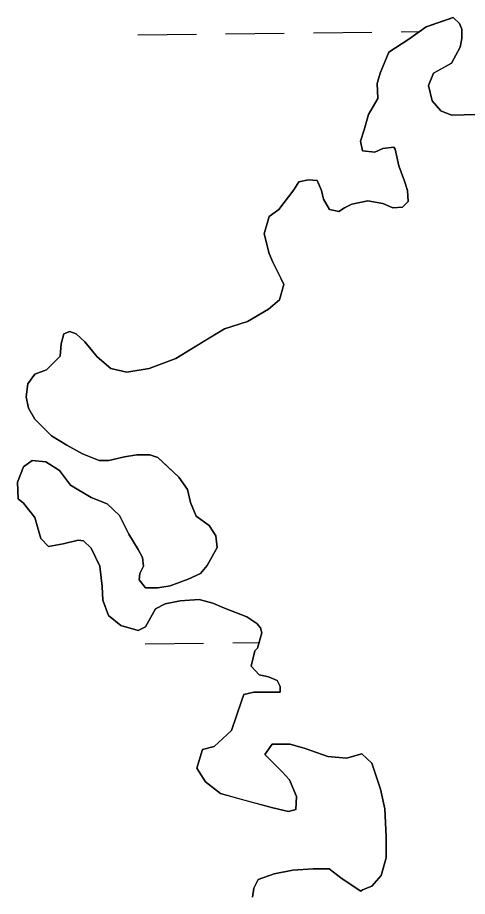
# Model space of a CAD drawing. Extents: x 3694830 to 3732949, y 415201 to 440970.
# Drawn here: x 3722242.8 to 3722488.7, y 424904 to 425384 of the extents above; entities that cross this region are included whole.
import ezdxf

# ---------------------------------------------------------------- set-up
doc = ezdxf.new("R2010")
doc.units = 0
doc.layers.add('V-TOPO-SHOR', color=7, linetype='Continuous')
doc.layers.add('V-WETL-SWMP', color=7, linetype='Continuous')

msp = doc.modelspace()

# ---------------------------------------------------------------- linework, layer by layer
at = {"layer": 'V-TOPO-SHOR'}
for points in [[(3722434.58, 425331.05), (3722439.73, 425339.75), (3722439.33, 425348.05), (3722440.92, 425353.59), (3722445.67, 425365.05), (3722456.74, 425372.16), (3722466.23, 425378.88), (3722475.32, 425382.04), (3722480.86, 425384.01), (3722484.41, 425380.85), (3722485.6, 425377.69), (3722485.6, 425372.55), (3722484.8, 425367.8), (3722480.06, 425359.11), (3722474.52, 425355.95), (3722470.17, 425353.58), (3722467.4, 425346.86), (3722469.38, 425338.55), (3722474.12, 425333.02), (3722480.05, 425330.64), (3722493.88, 425331.04)], [(3722275.97, 425098.65), (3722267.67, 425096.68), (3722259.76, 425095.1), (3722255.41, 425099.45), (3722252.25, 425110.91), (3722245.93, 425118.82), (3722243.16, 425121.2), (3722242.77, 425130.29), (3722245.94, 425138.59), (3722250.68, 425142.15), (3722258.19, 425141.35), (3722265.7, 425136.61), (3722271.63, 425128.7), (3722283.09, 425121.97), (3722291.79, 425118.41), (3722298.51, 425112.08), (3722303.65, 425101.8), (3722308.78, 425093.5), (3722311.15, 425089.15), (3722311.54, 425084.4), (3722309.57, 425080.45), (3722309.17, 425076.89), (3722312.73, 425072.54), (3722319.45, 425072.54), (3722326.17, 425073.73), (3722336.06, 425077.28), (3722342.78, 425080.44), (3722346.34, 425084.79), (3722351.87, 425094.67), (3722351.08, 425100.99), (3722347.53, 425106.53), (3722340.42, 425111.67), (3722337.25, 425119.19), (3722335.68, 425126.3), (3722330.94, 425133.02), (3722324.61, 425138.96), (3722319.47, 425143.7), (3722315.12, 425145.29), (3722308.01, 425145.29), (3722301.29, 425144.11), (3722292.59, 425142.13), (3722287.45, 425142.13), (3722278.36, 425145.69), (3722269.66, 425150.44), (3722261.36, 425155.59), (3722252.27, 425164.68), (3722248.72, 425170.61), (3722247.53, 425176.94), (3722248.33, 425184.05), (3722252.28, 425189.19), (3722258.61, 425191.56), (3722266.12, 425199.07), (3722266.52, 425205.79), (3722268.1, 425211.32), (3722271.26, 425212.51), (3722274.82, 425211.32), (3722279.57, 425206.97), (3722286.28, 425198.67), (3722293.79, 425192.34), (3722302.49, 425190.36), (3722314.75, 425192.33), (3722329.38, 425197.86), (3722346.77, 425208.53), (3722355.87, 425214.06), (3722368.52, 425218.01), (3722379.99, 425224.73), (3722385.92, 425229.87), (3722388.29, 425238.17), (3722386.71, 425241.73), (3722382.37, 425250.42), (3722380.4, 425255.17), (3722377.63, 425265.84), (3722380.4, 425275.33), (3722385.54, 425279.28), (3722393.85, 425289.95), (3722396.62, 425294.3), (3722401.76, 425295.49), (3722406.5, 425295.09), (3722406.9, 425294.3), (3722408.87, 425289.55), (3722410.06, 425284.81), (3722413.21, 425279.27), (3722418.36, 425278.09), (3722421.52, 425280.06), (3722425.47, 425282.04), (3722434.17, 425284.01), (3722442.47, 425282.43), (3722448.01, 425280.05), (3722453.15, 425280.44), (3722456.31, 425283.61), (3722455.92, 425289.54), (3722454.34, 425294.68), (3722451.18, 425302.98), (3722449.21, 425312.08), (3722448.41, 425313.26), (3722442.48, 425312.47), (3722438.13, 425310.5), (3722431.41, 425311.29), (3722430.23, 425316.43), (3722432.21, 425322.76), (3722434.58, 425331.05)], [(3722371.18, 424903.71), (3722371.97, 424908.46), (3722374.34, 424913.2), (3722383.04, 424916.36), (3722393.32, 424918.33), (3722404.39, 424919.12), (3722413.09, 424919.12), (3722420.21, 424913.58), (3722430.48, 424906.85), (3722431.27, 424907.65), (3722436.41, 424909.62), (3722441.55, 424915.55), (3722444.32, 424925.04), (3722444.33, 424936.5), (3722443.54, 424951.92), (3722441.17, 424962.6), (3722436.44, 424976.83), (3722430.9, 424981.97), (3722422.6, 424979.6), (3722412.32, 424980.39), (3722400.07, 424984.75), (3722391.77, 424987.12), (3722381.88, 424987.13), (3722377.93, 424981.59), (3722381.09, 424978.43), (3722387.41, 424972.1), (3722391.36, 424967.75), (3722395.31, 424958.66), (3722394.92, 424951.54), (3722390.96, 424950.36), (3722382.27, 424952.34), (3722366.45, 424956.69), (3722353.8, 424960.25), (3722345.5, 424966.58), (3722340.76, 424974.09), (3722343.93, 424984.37), (3722350.25, 424985.95), (3722359.75, 424994.65), (3722365.29, 425011.25), (3722366.47, 425014.41), (3722372.01, 425015.6), (3722377.54, 425015.59), (3722381.5, 425015.59), (3722386.24, 425015.59), (3722386.24, 425018.75), (3722384.66, 425021.92), (3722379.92, 425023.89), (3722374.78, 425025.08), (3722370.43, 425029.83), (3722372.41, 425038.13), (3722373.99, 425039.71), (3722376.37, 425048.01), (3722375.58, 425050.78), (3722373.6, 425053.15), (3722368.07, 425056.71), (3722355.82, 425061.46), (3722349.49, 425064.23), (3722341.98, 425066.21), (3722331.7, 425065.42), (3722323.4, 425063.84), (3722318.26, 425061.08), (3722312.72, 425051.2), (3722308.77, 425049.22), (3722299.28, 425051.99), (3722292.56, 425057.53), (3722289.4, 425065.83), (3722289.01, 425073.34), (3722287.82, 425084.42), (3722283.08, 425094.3), (3722278.74, 425098.25), (3722275.97, 425098.65)]]:
    msp.add_lwpolyline(points, dxfattribs=at)
at = {"layer": 'V-WETL-SWMP'}
for p, q in [((3722480.86, 425384.01), (3722466.23, 425378.88)), ((3722484.41, 425380.85), (3722480.86, 425384.01)), ((3722466.23, 425378.88), (3722456.74, 425372.16)), ((3722485.6, 425377.69), (3722484.41, 425380.85)), ((3722485.6, 425372.55), (3722485.6, 425377.69)), ((3722308.52, 425374.56), (3722340.52, 425374.95)), ((3722356.52, 425375.14), (3722388.51, 425375.52)), ((3722404.51, 425375.71), (3722436.51, 425376.09)), ((3722452.51, 425376.28), (3722462.73, 425376.4)), ((3722484.8, 425367.8), (3722485.6, 425372.55)), ((3722456.74, 425372.16), (3722445.66, 425365.05)), ((3722480.06, 425359.11), (3722484.8, 425367.8)), ((3722445.66, 425365.05), (3722440.92, 425353.59)), ((3722470.17, 425353.58), (3722480.06, 425359.11)), ((3722440.92, 425353.59), (3722439.33, 425348.05)), ((3722467.4, 425346.86), (3722470.17, 425353.58)), ((3722439.33, 425348.05), (3722439.73, 425339.75)), ((3722469.38, 425338.55), (3722467.4, 425346.86)), ((3722439.73, 425339.75), (3722434.58, 425331.05)), ((3722474.12, 425333.02), (3722469.38, 425338.55)), ((3722434.58, 425331.05), (3722432.21, 425322.75)), ((3722480.05, 425330.64), (3722474.12, 425333.02)), ((3722493.88, 425331.03), (3722480.05, 425330.64)), ((3722432.21, 425322.75), (3722430.23, 425316.43)), ((3722430.23, 425316.43), (3722431.41, 425311.29)), ((3722431.41, 425311.29), (3722438.13, 425310.5)), ((3722438.13, 425310.5), (3722442.48, 425312.47)), ((3722442.48, 425312.47), (3722448.41, 425313.26)), ((3722448.41, 425313.26), (3722449.2, 425312.07)), ((3722449.2, 425312.07), (3722451.18, 425302.98)), ((3722451.18, 425302.98), (3722454.34, 425294.68)), ((3722401.76, 425295.49), (3722396.62, 425294.3)), ((3722406.5, 425295.09), (3722401.76, 425295.49)), ((3722396.62, 425294.3), (3722393.85, 425289.95)), ((3722408.87, 425289.55), (3722406.5, 425295.09)), ((3722454.34, 425294.68), (3722455.92, 425289.54)), ((3722393.85, 425289.95), (3722385.54, 425279.28)), ((3722410.06, 425284.81), (3722408.87, 425289.55)), ((3722455.92, 425289.54), (3722456.31, 425283.61)), ((3722413.22, 425279.27), (3722410.06, 425284.81)), ((3722425.47, 425282.04), (3722421.52, 425280.06)), ((3722434.17, 425284.01), (3722425.47, 425282.04)), ((3722442.47, 425282.42), (3722434.17, 425284.01)), ((3722448.01, 425280.05), (3722442.47, 425282.42)), ((3722456.31, 425283.61), (3722453.15, 425280.44)), ((3722385.54, 425279.28), (3722380.4, 425275.33)), ((3722418.36, 425278.08), (3722413.22, 425279.27)), ((3722421.52, 425280.06), (3722418.36, 425278.08)), ((3722453.15, 425280.44), (3722448.01, 425280.05)), ((3722380.4, 425275.33), (3722377.63, 425265.84)), ((3722377.63, 425265.84), (3722380.39, 425255.17)), ((3722380.39, 425255.17), (3722382.37, 425250.42)), ((3722382.37, 425250.42), (3722386.71, 425241.72)), ((3722388.3, 425238.17), (3722385.92, 425229.86)), ((3722386.71, 425241.72), (3722388.3, 425238.17)), ((3722385.92, 425229.86), (3722379.99, 425224.73)), ((3722379.99, 425224.73), (3722368.52, 425218.01)), ((3722355.87, 425214.06), (3722329.38, 425197.86)), ((3722368.52, 425218.01), (3722355.87, 425214.06)), ((3722268.1, 425211.32), (3722266.52, 425205.79)), ((3722271.26, 425212.51), (3722268.1, 425211.32)), ((3722274.82, 425211.32), (3722271.26, 425212.51)), ((3722279.57, 425206.97), (3722274.82, 425211.32)), ((3722266.52, 425205.79), (3722266.12, 425199.07)), ((3722286.28, 425198.67), (3722279.57, 425206.97)), ((3722266.12, 425199.07), (3722258.61, 425191.56)), ((3722293.79, 425192.34), (3722286.28, 425198.67)), ((3722329.38, 425197.86), (3722314.75, 425192.33)), ((3722258.61, 425191.56), (3722252.28, 425189.19)), ((3722302.49, 425190.36), (3722293.79, 425192.34)), ((3722314.75, 425192.33), (3722302.49, 425190.36)), ((3722252.28, 425189.19), (3722248.33, 425184.05)), ((3722248.33, 425184.05), (3722247.53, 425176.94)), ((3722247.53, 425176.94), (3722248.72, 425170.61)), ((3722248.72, 425170.61), (3722252.27, 425164.68)), ((3722252.27, 425164.68), (3722261.36, 425155.58)), ((3722261.36, 425155.58), (3722269.66, 425150.44)), ((3722269.66, 425150.44), (3722278.36, 425145.69)), ((3722250.68, 425142.15), (3722245.94, 425138.59)), ((3722258.19, 425141.35), (3722250.68, 425142.15)), ((3722278.36, 425145.69), (3722287.45, 425142.13)), ((3722287.45, 425142.13), (3722292.59, 425142.13)), ((3722292.59, 425142.13), (3722301.29, 425144.1)), ((3722301.29, 425144.1), (3722308.01, 425145.29)), ((3722308.01, 425145.29), (3722315.12, 425145.29)), ((3722315.12, 425145.29), (3722319.47, 425143.7)), ((3722319.47, 425143.7), (3722330.93, 425133.02)), ((3722245.94, 425138.59), (3722242.77, 425130.29)), ((3722265.7, 425136.61), (3722258.19, 425141.35)), ((3722271.63, 425128.7), (3722265.7, 425136.61)), ((3722330.93, 425133.02), (3722335.68, 425126.3)), ((3722242.77, 425130.29), (3722243.16, 425121.2)), ((3722283.09, 425121.97), (3722271.63, 425128.7)), ((3722335.68, 425126.3), (3722337.25, 425119.19)), ((3722243.16, 425121.2), (3722245.93, 425118.82)), ((3722245.93, 425118.82), (3722252.25, 425110.91)), ((3722291.79, 425118.41), (3722283.09, 425121.97)), ((3722298.51, 425112.08), (3722291.79, 425118.41)), ((3722337.25, 425119.19), (3722340.41, 425111.67)), ((3722252.25, 425110.91), (3722255.41, 425099.45)), ((3722303.64, 425101.8), (3722298.51, 425112.08)), ((3722340.41, 425111.67), (3722347.53, 425106.53)), ((3722347.53, 425106.53), (3722351.08, 425101)), ((3722255.41, 425099.45), (3722259.76, 425095.1)), ((3722308.78, 425093.5), (3722303.64, 425101.8)), ((3722351.08, 425101), (3722351.87, 425094.67)), ((3722259.76, 425095.1), (3722267.67, 425096.68)), ((3722267.67, 425096.68), (3722275.97, 425098.65)), ((3722275.97, 425098.65), (3722278.74, 425098.25)), ((3722278.74, 425098.25), (3722283.08, 425094.3)), ((3722283.08, 425094.3), (3722287.82, 425084.41)), ((3722351.87, 425094.67), (3722346.34, 425084.79)), ((3722311.15, 425089.15), (3722308.78, 425093.5)), ((3722311.54, 425084.4), (3722311.15, 425089.15)), ((3722287.82, 425084.41), (3722289.01, 425073.34)), ((3722309.57, 425080.45), (3722311.54, 425084.4)), ((3722346.34, 425084.79), (3722342.78, 425080.44)), ((3722309.17, 425076.89), (3722309.57, 425080.45)), ((3722342.78, 425080.44), (3722336.05, 425077.28)), ((3722312.73, 425072.54), (3722309.17, 425076.89)), ((3722336.05, 425077.28), (3722326.17, 425073.73)), ((3722289.01, 425073.34), (3722289.4, 425065.83)), ((3722319.45, 425072.54), (3722312.73, 425072.54)), ((3722326.17, 425073.73), (3722319.45, 425072.54)), ((3722289.4, 425065.83), (3722292.56, 425057.53)), ((3722323.4, 425063.84), (3722331.7, 425065.42)), ((3722331.7, 425065.42), (3722341.98, 425066.21)), ((3722341.98, 425066.21), (3722349.49, 425064.23)), ((3722312.72, 425051.2), (3722318.26, 425061.08)), ((3722318.26, 425061.08), (3722323.4, 425063.84)), ((3722349.49, 425064.23), (3722355.82, 425061.46)), ((3722355.82, 425061.46), (3722368.07, 425056.71)), ((3722292.56, 425057.53), (3722299.28, 425051.99)), ((3722368.07, 425056.71), (3722373.6, 425053.15)), ((3722299.28, 425051.99), (3722308.77, 425049.22)), ((3722308.77, 425049.22), (3722312.72, 425051.2)), ((3722373.6, 425053.15), (3722375.58, 425050.78)), ((3722375.58, 425050.78), (3722376.37, 425048.01)), ((3722376.37, 425048.01), (3722373.99, 425039.71)), ((3722312.49, 425041.91), (3722344.49, 425042.29)), ((3722360.48, 425042.48), (3722374.84, 425042.66)), ((3722372.41, 425038.13), (3722370.43, 425029.83)), ((3722373.99, 425039.71), (3722372.41, 425038.13)), ((3722370.43, 425029.83), (3722374.78, 425025.08)), ((3722374.78, 425025.08), (3722379.92, 425023.89)), ((3722379.92, 425023.89), (3722384.66, 425021.92)), ((3722384.66, 425021.92), (3722386.24, 425018.75)), ((3722386.24, 425018.75), (3722386.24, 425015.59)), ((3722366.47, 425014.41), (3722365.29, 425011.25)), ((3722372.01, 425015.59), (3722366.47, 425014.41)), ((3722386.24, 425015.59), (3722372.01, 425015.59)), ((3722365.29, 425011.25), (3722359.75, 424994.65)), ((3722359.75, 424994.65), (3722350.25, 424985.95)), ((3722343.93, 424984.37), (3722340.76, 424974.09)), ((3722350.25, 424985.95), (3722343.93, 424984.37)), ((3722377.93, 424981.59), (3722381.88, 424987.13)), ((3722381.88, 424987.13), (3722391.77, 424987.12)), ((3722391.77, 424987.12), (3722400.07, 424984.75)), ((3722400.07, 424984.75), (3722412.32, 424980.39)), ((3722387.41, 424972.1), (3722377.93, 424981.59)), ((3722412.32, 424980.39), (3722422.6, 424979.6)), ((3722422.6, 424979.6), (3722430.9, 424981.97)), ((3722430.9, 424981.97), (3722436.44, 424976.83)), ((3722340.76, 424974.09), (3722345.5, 424966.58)), ((3722436.44, 424976.83), (3722441.17, 424962.59)), ((3722391.36, 424967.75), (3722387.41, 424972.1)), ((3722345.5, 424966.58), (3722353.8, 424960.25)), ((3722395.31, 424958.66), (3722391.36, 424967.75)), ((3722353.8, 424960.25), (3722382.26, 424952.34)), ((3722441.17, 424962.59), (3722443.54, 424951.92)), ((3722394.92, 424951.54), (3722395.31, 424958.66)), ((3722382.26, 424952.34), (3722390.96, 424950.36)), ((3722390.96, 424950.36), (3722394.92, 424951.54)), ((3722443.54, 424951.92), (3722444.33, 424936.5)), ((3722444.33, 424936.5), (3722444.32, 424925.04)), ((3722444.32, 424925.04), (3722441.55, 424915.55)), ((3722383.04, 424916.36), (3722374.34, 424913.2)), ((3722393.32, 424918.33), (3722383.04, 424916.36)), ((3722404.39, 424919.12), (3722393.32, 424918.33)), ((3722413.09, 424919.12), (3722404.39, 424919.12)), ((3722420.2, 424913.58), (3722413.09, 424919.12)), ((3722374.34, 424913.2), (3722371.97, 424908.46)), ((3722430.48, 424906.85), (3722420.2, 424913.58)), ((3722441.55, 424915.55), (3722436.41, 424909.62)), ((3722371.97, 424908.46), (3722371.18, 424903.71)), ((3722431.27, 424907.64), (3722430.48, 424906.85)), ((3722436.41, 424909.62), (3722431.27, 424907.64))]:
    msp.add_line(p, q, dxfattribs=at)

doc.saveas('drawing.dxf')
